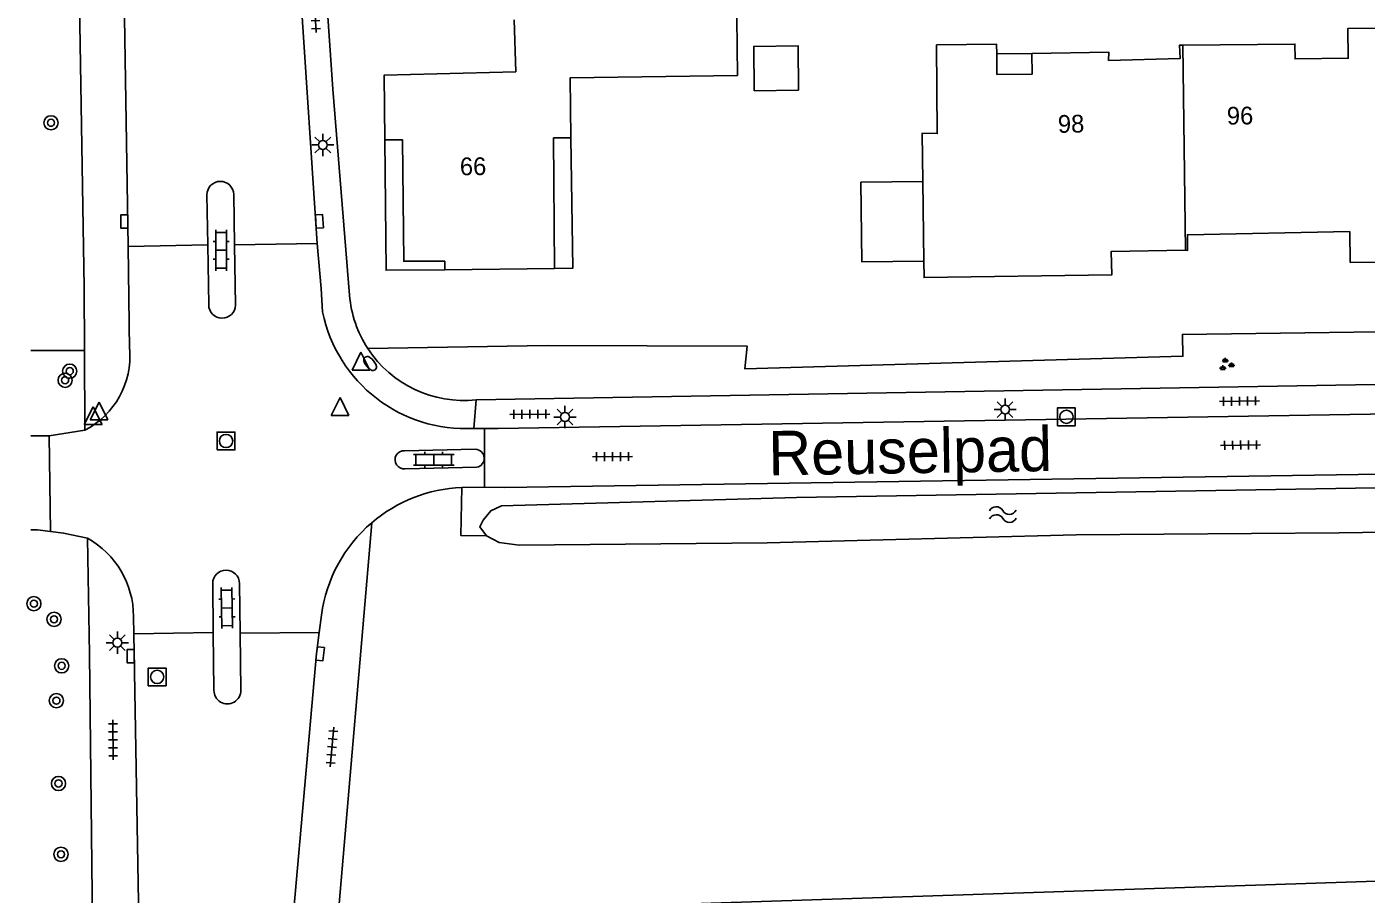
# Model space of a CAD drawing. Extents: x 131000 to 133013, y 393000 to 396501.
# Drawn here: x 130999.8 to 131075.2, y 395668.1 to 395717 of the extents above; entities that cross this region are included whole.
import ezdxf

# ---------------------------------------------------------------- set-up
doc = ezdxf.new("R2010")
doc.units = 0
for name, color, linetype in [('gg-afsc-erfafscheiding', 7, 'Continuous'), ('gg-anno-huisnummerreeks BGT', 7, 'Continuous'), ('gg-anno-openbare ruimte label', 7, 'Continuous'), ('gg-bbg-gedigitaliseerde bebouwing', 7, 'Continuous'), ('gg-bbg-gedigitaliseerde bijgebouw', 7, 'Continuous'), ('gg-bbg-hoofdgebouw', 7, 'Continuous'), ('gg-bbg-luifel en loopbrug', 7, 'Continuous'), ('gg-bbg-tussenscheiding', 7, 'Continuous'), ('gg-knt-verharding', 7, 'Continuous'), ('gg-kntw-bovenkant insteek waterloop', 7, 'Continuous'), ('gt-grn-groengrens', 7, 'Continuous'), ('gt-grn-vlakafsluiter', 7, 'Continuous'), ('gt-symb-boom', 7, 'Continuous'), ('gt-symb-brandkraan', 7, 'Continuous'), ('gt-symb-groenvak', 7, 'Continuous'), ('gt-symb-klinker verharding', 7, 'Continuous'), ('gt-symb-kolk', 7, 'Continuous'), ('gt-symb-lichtmast', 7, 'Continuous'), ('gt-symb-rioolschacht', 7, 'Continuous'), ('gt-symb-tegel verharding', 7, 'Continuous'), ('gt-symb-waterafsluiter', 7, 'Continuous'), ('gt-symb-watersymbool', 7, 'Continuous')]:
    doc.layers.add(name, color=color, linetype=linetype)

# ---------------------------------------------------------------- blocks, each defined once
blk = doc.blocks.new('gt0-TEG1')
at = {"layer": 'gt-symb-tegel verharding'}
for p, q in [((-1.125, 0), (1.125, 0)), ((-0.9, -0.25), (-0.9, 0.25)), ((-0.45, -0.25), (-0.45, 0.25)), ((0, -0.25), (0, 0.25)), ((0.45, -0.25), (0.45, 0.25)), ((0.9, -0.25), (0.9, 0.25))]:
    blk.add_line(p, q, dxfattribs=at)
blk = doc.blocks.new('gt0-LMAST')
at = {"layer": 'gt-symb-lichtmast'}
for p, q in [((-0.182, 0.173), (-0.447, 0.438)), ((-0.005, 0.246), (-0.005, 0.621)), ((0.172, 0.173), (0.437, 0.438)), ((-0.255, -0.004), (-0.63, -0.004)), ((-0.182, -0.181), (-0.447, -0.446)), ((-0.005, -0.254), (-0.005, -0.629)), ((0.437, -0.446), (0.172, -0.181)), ((0.245, -0.004), (0.62, -0.004))]:
    blk.add_line(p, q, dxfattribs=at)
blk.add_circle((-0.005, -0.004), 0.25, dxfattribs=at)
blk = doc.blocks.new('gt0-RS')
at = {"layer": 'gt-symb-rioolschacht'}
blk.add_lwpolyline([(-0.5, -0.5), (0.5, -0.5), (0.5, 0.5), (-0.5, 0.5)], close=True, dxfattribs=at)
blk.add_circle((0, 0), 0.375, dxfattribs=at)
blk = doc.blocks.new('gt0-GRVAK')
at = {"layer": 'gt-symb-groenvak'}
for p, q in [((-0.11, 0.189), (-0.228, 0.24)), ((-0.182, 0.153), (0.088, 0.153)), ((-0.091, 0.211), (-0.156, 0.322)), ((-0.047, 0.214), (-0.047, 0.393)), ((-0.004, 0.211), (0.061, 0.322)), ((0.015, 0.189), (0.133, 0.24)), ((0.262, -0.052), (0.197, 0.059)), ((0.305, -0.049), (0.305, 0.13)), ((0.349, -0.052), (0.414, 0.059)), ((-0.245, -0.228), (-0.363, -0.177)), ((-0.318, -0.264), (-0.047, -0.264)), ((-0.226, -0.206), (-0.291, -0.095)), ((-0.183, -0.203), (-0.183, -0.024)), ((-0.139, -0.206), (-0.074, -0.095)), ((-0.12, -0.228), (-0.002, -0.177)), ((0.243, -0.074), (0.125, -0.023)), ((0.17, -0.11), (0.441, -0.11)), ((0.368, -0.074), (0.486, -0.023))]:
    blk.add_line(p, q, dxfattribs=at)
blk = doc.blocks.new('gt0-KL1')
at = {"layer": 'gt-symb-klinker verharding'}
for p, q in [((-1.15, 0.3), (1.15, 0.3)), ((-1, -0.3), (-1, 0.3)), ((-0.5, 0.3), (-0.5, 0.45)), ((0, -0.3), (0, 0.3)), ((0.5, 0.3), (0.5, 0.45)), ((1, -0.3), (1, 0.3)), ((-1.15, -0.3), (1.15, -0.3)), ((-0.5, -0.45), (-0.5, -0.3)), ((0.5, -0.45), (0.5, -0.3))]:
    blk.add_line(p, q, dxfattribs=at)
blk = doc.blocks.new('gt0-KOLK')
at = {"layer": 'gt-symb-kolk'}
blk.add_lwpolyline([(0, 0), (0.375, 0), (0.375, 0.4), (-0.375, 0.4), (-0.375, 0), (0, 0)], dxfattribs=at)
blk = doc.blocks.new('gt0-WAFSL')
at = {"layer": 'gt-symb-waterafsluiter'}
for p, q in [((-0.5, -0.333), (0, 0.667)), ((0, 0.667), (0.5, -0.333)), ((0.5, -0.333), (-0.5, -0.333))]:
    blk.add_line(p, q, dxfattribs=at)
blk = doc.blocks.new('gt0-BR')
at = {"layer": 'gt-symb-brandkraan'}
for centre, radius, start, end in [((-0.244, 0), 0.206, 107.56694, 252.43307), ((0.599, -2.664), 3, 106.89205, 107.56694), ((0, -0.691), 0.938, 73.10799, 106.89205), ((-0.599, -2.664), 3, 72.43309, 73.10799), ((0.244, 0), 0.206, 287.56695, 72.43309), ((0.599, 2.664), 3, 252.43307, 253.10797), ((0, 0.691), 0.938, 253.10797, 286.89206), ((-0.599, 2.664), 3, 286.89206, 287.56695)]:
    blk.add_arc(centre, radius, start, end, dxfattribs=at)
blk = doc.blocks.new('gt0-BOOM')
at = {"layer": 'gt-symb-boom'}
for radius in [0.4, 0.2]:
    blk.add_circle((0, 0), radius, dxfattribs=at)
blk = doc.blocks.new('gt0-WA')
at = {"layer": 'gt-symb-watersymbool'}
for centre, start, end in [((-0.323, 0.022), 28.07249, 151.92751), ((0.427, 0.422), 208.07248, 331.92751), ((-0.323, -0.428), 28.07249, 151.92751), ((0.427, -0.028), 208.07248, 331.92751)]:
    blk.add_arc(centre, 0.425, start, end, dxfattribs=at)

msp = doc.modelspace()

# ---------------------------------------------------------------- linework, layer by layer
at = {"layer": 'gg-afsc-erfafscheiding'}
msp.add_lwpolyline([(131029.092, 395698.992), (131040.35, 395698.958), (131040.215, 395697.677), (131064.899, 395698.388), (131064.873, 395699.618), (131081.422, 395699.829), (131086.241, 395699.854), (131086.366, 395700.106)], dxfattribs=at)
at = {"layer": 'gg-bbg-gedigitaliseerde bebouwing'}
msp.add_line((131039.8, 395714.205), (131039.77, 395717.44), dxfattribs=at)
at = {"layer": 'gg-bbg-gedigitaliseerde bijgebouw'}
msp.add_lwpolyline([(131043.25, 395713.374), (131040.75, 395713.351), (131040.727, 395715.85), (131043.227, 395715.873), (131043.25, 395713.374)], dxfattribs=at)
at = {"layer": 'gg-bbg-hoofdgebouw'}
for p, q in [((131050.254, 395708.231), (131050.309, 395703.745)), ((131023.328, 395703.264), (131029.495, 395703.329))]:
    msp.add_line(p, q, dxfattribs=at)
for points in [[(131027.226, 395717.349), (131027.312, 395714.418), (131019.895, 395714.224), (131019.931, 395710.58)], [(131064.894, 395715.91), (131071.216, 395715.981), (131071.227, 395715.137), (131074.22, 395715.175), (131074.199, 395716.863), (131079.997, 395716.91), (131080.019, 395714.216), (131080.448, 395714.219), (131080.458, 395713.022), (131079.959, 395713.017), (131079.971, 395711.471), (131081.618, 395711.484), (131081.679, 395703.734), (131074.329, 395703.676), (131074.315, 395705.425)], [(131051.016, 395715.938), (131051.062, 395710.938), (131050.22, 395710.96), (131050.254, 395708.231)], [(131051.016, 395715.938), (131054.409, 395715.969), (131054.413, 395715.425)], [(131056.4, 395715.449), (131060.722, 395715.523), (131060.711, 395715.058), (131064.742, 395715.16), (131064.703, 395715.908), (131064.894, 395715.91)], [(131054.413, 395715.425), (131054.423, 395714.27), (131056.41, 395714.287), (131056.4, 395715.449)], [(131030.427, 395710.693), (131030.381, 395714.077), (131039.8, 395714.205)], [(131019.931, 395710.58), (131020.928, 395710.586), (131021.002, 395703.735), (131023.318, 395703.742), (131023.328, 395703.264)], [(131029.495, 395703.329), (131029.449, 395710.687), (131030.427, 395710.693)], [(131074.315, 395705.425), (131065.16, 395705.23), (131065.17, 395704.35), (131065.04, 395704.37)], [(131050.309, 395703.745), (131050.32, 395702.82), (131060.89, 395702.97), (131060.87, 395704.29), (131065.04, 395704.37)]]:
    msp.add_lwpolyline(points, dxfattribs=at)
at = {"layer": 'gg-bbg-luifel en loopbrug'}
msp.add_line((131054.413, 395715.425), (131056.4, 395715.449), dxfattribs=at)
for points in [[(131023.328, 395703.264), (131020.008, 395703.229), (131019.931, 395710.58)], [(131030.427, 395710.693), (131030.527, 395703.343), (131029.495, 395703.329)], [(131050.254, 395708.231), (131046.765, 395708.188), (131046.82, 395703.702), (131050.309, 395703.745)]]:
    msp.add_lwpolyline(points, dxfattribs=at)
at = {"layer": 'gg-bbg-tussenscheiding'}
msp.add_line((131065.04, 395704.37), (131064.894, 395715.91), dxfattribs=at)
at = {"layer": 'gg-knt-verharding'}
for p, q in [((131016.133, 395704.741), (131014.781, 395724.953)), ((131005.483, 395704.577), (131005.187, 395723.382)), ((131003.003, 395702.256), (131002.745, 395718.24)), ((131009.961, 395704.661), (131009.917, 395707.491)), ((131011.476, 395704.672), (131011.429, 395707.506)), ((131005.483, 395704.577), (131009.961, 395704.661)), ((131005.483, 395704.577), (131005.563, 395698.77)), ((131009.961, 395704.661), (131010.015, 395701.289)), ((131011.476, 395704.672), (131016.133, 395704.741)), ((131011.476, 395704.672), (131011.533, 395701.271)), ((131003.021, 395698.707), (131003.003, 395702.256)), ((131003.044, 395694.222), (131003.021, 395698.707)), ((131025.091, 395695.932), (131024.95, 395694.318)), ((131000, 395693.893), (131001.036, 395693.893)), ((131001.036, 395693.893), (131003.044, 395694.222)), ((131001.099, 395688.507), (131001.036, 395693.893)), ((131025.549, 395694.314), (131024.95, 395694.318)), ((131025.056, 395693.141), (131021.046, 395693.062)), ((131021.079, 395692.045), (131025.119, 395692.126)), ((131024.27, 395690.989), (131025.552, 395691.003)), ((131017.313, 395666.873), (131019.199, 395689.002)), ((131003.183, 395688.133), (131003.291, 395681.598)), ((131010.274, 395682.811), (131010.24, 395685.579)), ((131011.75, 395685.584), (131011.783, 395682.788)), ((131005.801, 395682.747), (131005.78, 395683.711)), ((131016.365, 395683.803), (131016.24, 395682.826)), ((131010.274, 395682.811), (131005.801, 395682.747)), ((131010.274, 395682.811), (131010.314, 395679.562)), ((131016.24, 395682.826), (131011.783, 395682.788)), ((131011.823, 395679.559), (131011.783, 395682.788)), ((131003.291, 395681.598), (131003.801, 395637.439))]:
    msp.add_line(p, q, dxfattribs=at)
for points in [[(131017.551, 395760.333), (131017.226, 395754.351), (131016.375, 395754.382), (131015.766, 395741.214), (131015.631, 395733.397), (131017.006, 395713.444), (131017.955, 395701.819)], [(131016.133, 395704.741), (131016.348, 395702.202), (131016.429, 395700.893)], [(131093.814, 395695.503), (131086.977, 395696.725), (131085.765, 395696.858), (131083.428, 395696.934), (131025.091, 395695.932)], [(131025.549, 395694.314), (131026.33, 395694.315), (131083.459, 395695.25), (131085.677, 395695.177), (131087.878, 395694.89), (131091.571, 395694.224)], [(131025.549, 395694.314), (131025.562, 395692.632), (131025.552, 395691.003)], [(131025.552, 395691.003), (131026.707, 395690.981), (131083.413, 395691.844), (131085.323, 395691.782), (131087.218, 395691.536), (131090.965, 395690.861)], [(131000, 395688.608), (131000.366, 395688.597), (131001.099, 395688.507)], [(131003.183, 395688.133), (131001.836, 395688.416), (131001.099, 395688.507)], [(131005.801, 395682.747), (131006.077, 395666.528), (131006.255, 395649.025), (131006.324, 395637.45)], [(131016.24, 395682.826), (131016.094, 395681.64), (131014.151, 395659.815)]]:
    msp.add_lwpolyline(points, dxfattribs=at)
for centre, radius, start, end in [((131010.673, 395707.485), 0.756, 1.60099, 179.53579), ((131010.774, 395701.292), 0.759, 180.23357, 358.4077), ((131024.345, 395702.327), 6.411, 184.54764, 213.17953), ((131024.484, 395702.523), 8.218, 191.44123, 273.24956), ((131000.89, 395698.387), 4.689, 297.35213, 4.68638), ((131024.38, 395702.337), 6.445, 213.08729, 276.33811), ((131021.026, 395692.552), 0.51, 87.7336, 275.9834), ((131025.029, 395692.63), 0.512, 280.09847, 87.005), ((131024.599, 395682.684), 8.312, 92.27132, 130.52274), ((131024.599, 395682.687), 8.309, 130.53174, 172.27824), ((131000.723, 395683.715), 5.057, 359.95696, 60.89369), ((131010.995, 395685.575), 0.755, 0.68523, 179.69421), ((131011.068, 395679.55), 0.755, 179.05683, 0.71536)]:
    msp.add_arc(centre, radius, start, end, dxfattribs=at)
at = {"layer": 'gg-kntw-bovenkant insteek waterloop'}
for points in [[(131025.667, 395688.261), (131025.291, 395688.78), (131025.479, 395689.156), (131025.903, 395689.674), (131026.515, 395689.957), (131043.129, 395690.429), (131080.267, 395691.037), (131083.141, 395691.015)], [(131082.9, 395688.575), (131073.714, 395688.443), (131058.893, 395688.315), (131041.479, 395687.878), (131027.503, 395687.743), (131026.373, 395687.885), (131025.667, 395688.261)]]:
    msp.add_lwpolyline(points, dxfattribs=at)
at = {"layer": 'gt-grn-groengrens'}
for p, q in [((131000, 395698.709), (131003.021, 395698.707)), ((131082.188, 395669.021), (131017.313, 395666.873))]:
    msp.add_line(p, q, dxfattribs=at)
msp.add_lwpolyline([(131024.27, 395690.989), (131024.213, 395688.292), (131025.667, 395688.261)], dxfattribs=at)
at = {"layer": 'gt-grn-vlakafsluiter'}
msp.add_line((131018.98, 395698.819), (131029.092, 395698.992), dxfattribs=at)

# ---------------------------------------------------------------- block references
at = {"layer": 'gt-symb-boom'}
for p in [(131001.132, 395711.543), (131002.187, 395697.547), (131001.926, 395697.033), (131000.167, 395684.442), (131001.303, 395683.56), (131001.731, 395680.94), (131001.437, 395678.977), (131001.554, 395674.309), (131001.694, 395670.317)]:
    msp.add_blockref('gt0-BOOM', p, dxfattribs=at)
at = {"layer": 'gt-symb-brandkraan', "rotation": -50.80331119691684}
msp.add_blockref('gt0-BR', (131019.11, 395697.978), dxfattribs=at)
at = {"layer": 'gt-symb-groenvak'}
msp.add_blockref('gt0-GRVAK', (131067.335, 395697.909), dxfattribs=at)
at = {"layer": 'gt-symb-klinker verharding'}
for p, rotation in [((131010.725, 395704.356), -90.00000000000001), ((131011.044, 395684.2), -88.96878733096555)]:
    msp.add_blockref('gt0-KL1', p, dxfattribs=dict(at, rotation=rotation))
msp.add_blockref('gt0-KL1', (131022.695, 395692.546), dxfattribs=at)
at = {"layer": 'gt-symb-kolk'}
for p, rotation in [((131005.461, 395705.983), 90.70213879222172), ((131016.051, 395705.977), -86.21223004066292), ((131005.823, 395681.488), 90.97649219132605), ((131016.094, 395681.64), -96.9978950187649)]:
    msp.add_blockref('gt0-KOLK', p, dxfattribs=dict(at, rotation=rotation))
at = {"layer": 'gt-symb-lichtmast'}
for p in [(131016.451, 395710.297), (131054.892, 395695.385), (131030.094, 395694.963), (131004.876, 395682.247)]:
    msp.add_blockref('gt0-LMAST', p, dxfattribs=at)
at = {"layer": 'gt-symb-rioolschacht'}
for p in [(131058.337, 395694.973), (131010.992, 395693.61), (131007.114, 395680.317)]:
    msp.add_blockref('gt0-RS', p, dxfattribs=at)
at = {"layer": 'gt-symb-tegel verharding'}
for p, rotation in [((131016.007, 395717.746), -86.3307459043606), ((131068.089, 395695.856), 0.9166542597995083), ((131028.109, 395695.12), 0.5156480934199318), ((131032.761, 395692.729), 0.40106390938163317), ((131068.153, 395693.381), 0.9166542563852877), ((131004.627, 395676.764), 90.22918189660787), ((131016.961, 395676.366), 85.1221191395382)]:
    msp.add_blockref('gt0-TEG1', p, dxfattribs=dict(at, rotation=rotation))
at = {"layer": 'gt-symb-waterafsluiter'}
for p in [(131018.595, 395697.94), (131017.419, 395695.387), (131003.506, 395694.865), (131003.841, 395695.139)]:
    msp.add_blockref('gt0-WAFSL', p, dxfattribs=at)
at = {"layer": 'gt-symb-watersymbool', "rotation": 1.4320961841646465}
msp.add_blockref('gt0-WA', (131054.705, 395689.465), dxfattribs=at)

# ---------------------------------------------------------------- texts
at = {"layer": 'gg-anno-huisnummerreeks BGT'}
for s, rotation, p in [('98', 1, (131057.867, 395710.973)), ('96', 0.6, (131067.383, 395711.438)), ('66', 0.6, (131024.172, 395708.582))]:
    msp.add_text(s, height=1, rotation=rotation, dxfattribs=at).set_placement(p)
at = {"layer": 'gg-anno-openbare ruimte label'}
msp.add_text('Reuselpad', height=2.5, rotation=0.9, dxfattribs=at).set_placement((131041.564, 395691.67))

doc.saveas('drawing.dxf')
